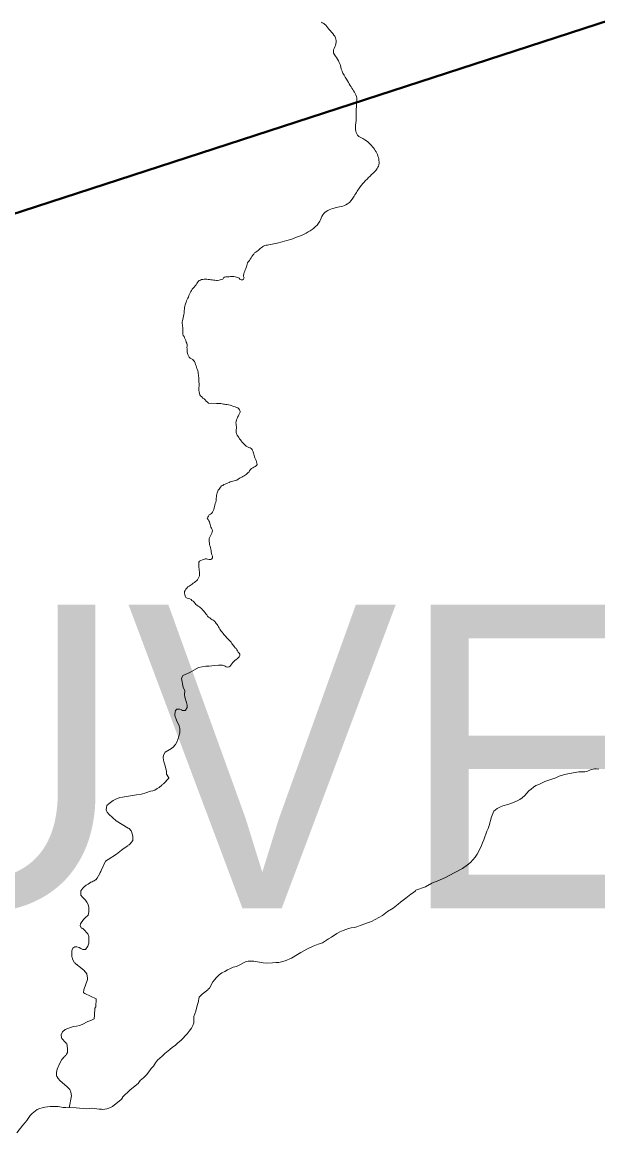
# Model space of a CAD drawing. Extents: x 553962 to 842807, y 8883888 to 9032388.
# Drawn here: x 594842 to 595791, y 8914726 to 8916555 of the extents above; entities that cross this region are included whole.
import ezdxf

# ---------------------------------------------------------------- set-up
doc = ezdxf.new("R2010")
doc.units = 0
doc.header["$LTSCALE"] = 150
doc.layers.add('6', color=7, linetype='Continuous', lineweight=13)

msp = doc.modelspace()

# ---------------------------------------------------------------- linework, layer by layer
at = {"layer": '6', "lineweight": 40}
msp.add_line((590967.2, 8914985.2), (596244.3, 8916699.1), dxfattribs=at)
at = {"layer": '6'}
for points in [[(595246.3, 8916187.4), (595246.2, 8916187.4), (595244.1, 8916187.3), (595242, 8916186.8), (595240.1, 8916185.9), (595238.2, 8916184.7), (595236.3, 8916183.4), (595234.6, 8916182), (595232.9, 8916180.5), (595231.1, 8916178.9), (595229.2, 8916177.4), (595227.2, 8916176), (595225.3, 8916174.7), (595223.8, 8916172.8), (595222.4, 8916171), (595220.9, 8916169), (595219.5, 8916166.9), (595218.1, 8916164.6), (595216.7, 8916162.5), (595215.1, 8916160.4), (595213.7, 8916158.5), (595212.8, 8916156.5), (595212.4, 8916154.2), (595211.7, 8916151.7), (595210.9, 8916149.3), (595209.8, 8916147), (595208.9, 8916144.7), (595208.2, 8916142.3), (595207.6, 8916140.3), (595206.8, 8916137.8), (595207.2, 8916135.8), (595207.9, 8916133.9), (595207, 8916131.8), (595205.3, 8916130.7), (595203.1, 8916130.3), (595201, 8916131.4), (595199.8, 8916133.1), (595197.8, 8916134.1), (595195.4, 8916134.8), (595193.4, 8916135.3), (595191, 8916135.7), (595188.4, 8916135.9), (595185.7, 8916135.8), (595183.1, 8916135.5), (595180.5, 8916135.6), (595178.1, 8916135.3), (595175.8, 8916135), (595174.2, 8916133.5), (595172.9, 8916131.7), (595170.7, 8916130.9), (595168.7, 8916130.2), (595166.6, 8916129.7), (595164.3, 8916129.4), (595162.2, 8916129.4), (595159.7, 8916129.7), (595157.7, 8916130.1), (595155.6, 8916130.3), (595153.3, 8916130.7), (595151.1, 8916130.9), (595148.9, 8916131.2), (595146.6, 8916131.4), (595144.5, 8916131.4), (595142.1, 8916131.3), (595140.1, 8916131.1), (595138, 8916130.8)], [(595138, 8916130.8), (595135.9, 8916130.1), (595134.1, 8916129.1), (595132.5, 8916127.9), (595131.1, 8916126.1), (595130, 8916124.3), (595128.8, 8916122.4), (595127.4, 8916120.4), (595125.6, 8916118.5), (595123.8, 8916116.6), (595122.3, 8916114.8), (595121.1, 8916112.9), (595120, 8916111), (595118.9, 8916108.9), (595118.1, 8916106.7), (595117.1, 8916104.4), (595116.2, 8916102.1), (595115.2, 8916100), (595113.9, 8916097.8), (595113.3, 8916095.6), (595112.6, 8916093.5), (595111.6, 8916091.2), (595110.6, 8916089.1), (595110.1, 8916086.9), (595109.9, 8916084.6), (595109.6, 8916082.4), (595109.1, 8916080.2), (595109.4, 8916078), (595109.4, 8916075.6), (595108.8, 8916073.2), (595108.2, 8916070.6), (595107.8, 8916067.9), (595106.8, 8916065.2), (595106.2, 8916063.5), (595105.8, 8916061.2), (595105.8, 8916058.8), (595106.2, 8916056.6)], [(595106.2, 8916056.6), (595106.5, 8916054.4), (595106.8, 8916052.2), (595107, 8916049.6), (595107.1, 8916047.6), (595107.2, 8916045.4), (595107.2, 8916043.4), (595107.2, 8916040.9), (595107.8, 8916038.8), (595109, 8916037), (595109.9, 8916034.8), (595110.7, 8916032.7), (595112, 8916030.4), (595112.7, 8916028), (595113.5, 8916026.1), (595114.1, 8916023.6), (595114.1, 8916021.1), (595113.8, 8916018.9), (595113.9, 8916016.8), (595114.1, 8916014.3), (595114.2, 8916011.8), (595114.8, 8916009.4), (595115.5, 8916007.5), (595116.5, 8916005.2), (595117.5, 8916003.3), (595119.2, 8916001.7), (595121.2, 8916000.5), (595123.3, 8915999.5), (595124.8, 8915997.8), (595126.1, 8915995.8), (595127.1, 8915993.5), (595128.1, 8915991.3), (595129, 8915989), (595129.7, 8915986.6), (595130.3, 8915984.5), (595130.9, 8915982.5), (595131.5, 8915980.5), (595132.2, 8915978.3), (595132.5, 8915976.2), (595132.8, 8915974), (595133, 8915971.9), (595133.1, 8915969.7), (595133.2, 8915967.6), (595133.3, 8915965), (595133.6, 8915962.4), (595133.8, 8915959.8), (595133.9, 8915957.2), (595133.7, 8915955.1), (595133.6, 8915953), (595133.6, 8915951), (595133.6, 8915948.3), (595133.8, 8915945.9), (595134.2, 8915943.5), (595135.2, 8915941.3), (595136.2, 8915939.5), (595138.1, 8915937.7), (595139.8, 8915935.8), (595141.9, 8915934.5), (595143.8, 8915932.7), (595145.7, 8915930.9), (595147.5, 8915929), (595149.4, 8915927.6), (595162.5, 8915926.9)], [(595162.5, 8915926.9), (595162.7, 8915926.8), (595165.3, 8915926.7), (595167.3, 8915926.6), (595169.5, 8915926.6), (595171.7, 8915926.3), (595173.8, 8915926), (595175.8, 8915925.7), (595177.9, 8915925.4), (595180, 8915925.2), (595182.3, 8915924.7), (595185, 8915923.9), (595186.9, 8915923.3), (595189.2, 8915922.6), (595191.1, 8915921.8), (595193.3, 8915921.1), (595195.6, 8915920.3), (595197.5, 8915919.5), (595199.1, 8915917.9), (595200.6, 8915916.4), (595201.6, 8915914.4), (595201.5, 8915912.3), (595200.6, 8915910.4), (595199.5, 8915908.2), (595198.6, 8915906.4), (595197.3, 8915904.1), (595196.4, 8915901.9), (595195.4, 8915899.7), (595194.6, 8915897.4), (595194.5, 8915895), (595194.7, 8915892.9), (595195, 8915890.8), (595195.2, 8915888.3), (595195.2, 8915886.2), (595195, 8915883.9), (595194.8, 8915881.5), (595194.9, 8915879.1), (595195.5, 8915876.7), (595196.6, 8915874.6), (595198.1, 8915872.7), (595199.2, 8915870.7), (595200.6, 8915868.9), (595201.9, 8915867), (595203.2, 8915865.4), (595205, 8915863.3), (595206.5, 8915861.3), (595208.2, 8915859.9), (595209.8, 8915858.2), (595211.5, 8915856.7), (595213.4, 8915855.5), (595215.5, 8915854.4), (595217.8, 8915853.6), (595219.6, 8915852.8), (595221, 8915851.2), (595222, 8915849.4), (595222.7, 8915847.4), (595223.5, 8915845.4), (595224.1, 8915843.3), (595224.4, 8915841.2), (595225, 8915839.2), (595225.8, 8915837.2), (595226.8, 8915835.2), (595227.8, 8915833.1), (595228.5, 8915831), (595229.1, 8915828.8)], [(595229.1, 8915828.8), (595229.2, 8915826.6), (595228.1, 8915824.6), (595226.2, 8915823.2), (595224.1, 8915822.1), (595222.1, 8915820.8), (595220.2, 8915819.6), (595218.5, 8915818.1), (595217.1, 8915816.2), (595216.1, 8915814.5), (595214.9, 8915813.1), (595213.2, 8915811.8), (595211.2, 8915810.2), (595209.6, 8915809.1), (595207.8, 8915807.9), (595205.8, 8915806.5), (595204, 8915805.5), (595201.7, 8915804.5), (595199.8, 8915803.6), (595197.9, 8915802.5), (595195.8, 8915800.8), (595193.3, 8915799.8), (595191.4, 8915799.4), (595189.2, 8915799), (595187.2, 8915798.4), (595185.1, 8915797.6), (595183.1, 8915796.8), (595180.8, 8915795.8), (595178.8, 8915795.1), (595176.5, 8915794.2), (595174.6, 8915793.3), (595172.8, 8915792), (595170.9, 8915791), (595169, 8915789.3), (595168, 8915787.5), (595166.6, 8915785.8), (595165.4, 8915784)], [(595165.4, 8915784), (595164.4, 8915782.3), (595163.6, 8915779.9), (595162.8, 8915777.8), (595162.3, 8915775.5), (595162.4, 8915773.1), (595162.1, 8915770.8), (595161.8, 8915768.6), (595161.8, 8915766.6), (595161.3, 8915764.3), (595160.3, 8915762.1), (595159.8, 8915759.7), (595159.3, 8915757.2), (595158.7, 8915754.8), (595158.1, 8915752.3), (595157.1, 8915750.2), (595156, 8915747.9), (595154.5, 8915745.7), (595152.6, 8915744.6), (595150.4, 8915743.3), (595149.1, 8915741.6), (595148, 8915739.8), (595147.2, 8915737.4), (595148.8, 8915735.6), (595149.8, 8915733.8), (595150.7, 8915731.9), (595151.3, 8915729.5), (595151.9, 8915727.5), (595152.5, 8915725.5), (595153.4, 8915723.4), (595154.3, 8915721.5), (595155.1, 8915719.6), (595155.9, 8915717.4), (595155.5, 8915715.4), (595154.8, 8915713.5), (595153.7, 8915711.3), (595152.4, 8915709.1), (595151.4, 8915706.9), (595150.6, 8915704.3), (595150.6, 8915701.9), (595150.5, 8915699.4), (595150.8, 8915696.8), (595151.1, 8915694.3), (595151.8, 8915691.8), (595152.6, 8915689.4), (595153.2, 8915687.1), (595153.5, 8915684.7), (595153.7, 8915682.4), (595154, 8915680), (595155, 8915677.8), (595155.7, 8915675.7), (595156, 8915673), (595154.9, 8915670.9), (595152.9, 8915670.2), (595150.5, 8915670.2), (595147.9, 8915670.6), (595145.9, 8915671.3), (595143.6, 8915671.1), (595141.5, 8915670.2), (595139.2, 8915669.3), (595136.7, 8915668.6), (595134.6, 8915667.2), (595133.4, 8915665.4), (595133.1, 8915663.4), (595133.2, 8915660.8)], [(595133.2, 8915660.8), (595133.2, 8915658.8), (595133.5, 8915656.7), (595133.8, 8915654.4), (595134, 8915652), (595134.2, 8915649.7), (595134.4, 8915647.5), (595134.6, 8915645.5), (595134.2, 8915643), (595133.2, 8915640.8), (595132.1, 8915638.7), (595131, 8915636.7), (595129.7, 8915634.9), (595128, 8915633.5), (595126, 8915632.2), (595124.2, 8915630.9), (595122.4, 8915629.6), (595120.7, 8915628.4), (595119.1, 8915627.2), (595117.3, 8915625.9), (595115.4, 8915624.8), (595113.5, 8915622.9), (595112.2, 8915621.3), (595110.8, 8915619.2), (595109.6, 8915617.1), (595109.6, 8915614.5), (595110.4, 8915612.2), (595111, 8915609.6), (595112, 8915607.6), (595114, 8915606.3), (595116.5, 8915605.6), (595118.5, 8915605.1), (595120.5, 8915604), (595122.1, 8915602.7), (595123.8, 8915601.2), (595125.4, 8915599.7), (595127.1, 8915597.7)], [(595127.1, 8915597.7), (595128.3, 8915596.1), (595129.9, 8915594.7), (595132.1, 8915593.2), (595134.3, 8915591.8), (595136, 8915590.6), (595137.5, 8915589.1), (595139.2, 8915587.2), (595140.7, 8915585.8), (595142.3, 8915584.2), (595143.6, 8915582.1), (595145, 8915580.6), (595146.5, 8915578.9), (595147.8, 8915576.9), (595149.5, 8915575.3), (595151.3, 8915573.7), (595153, 8915572.2), (595155, 8915571.1), (595157.2, 8915570.2), (595158.8, 8915568.8), (595160.2, 8915567.3), (595160.8, 8915566.4), (595162.1, 8915564.7), (595163.3, 8915563), (595164.5, 8915561.2), (595165.6, 8915559.3), (595166.7, 8915557.4), (595167.8, 8915555.5), (595169.2, 8915553.5), (595170.4, 8915551.9), (595171.8, 8915550.2), (595173.2, 8915548.3), (595174.7, 8915546.6), (595176.2, 8915544.9), (595177.7, 8915543.2), (595179.1, 8915541.5), (595180.4, 8915539.8), (595182, 8915538.5), (595183.4, 8915537), (595185, 8915535.3), (595186.4, 8915533.7), (595188, 8915531.6), (595189.1, 8915529.8), (595190.4, 8915528.2), (595191.8, 8915526.6), (595193.3, 8915524.8), (595194.8, 8915523.2), (595195.9, 8915521.5), (595197.1, 8915519.7), (595198.4, 8915517.6), (595199.7, 8915515.9), (595200.7, 8915514), (595200.9, 8915511.9), (595199.9, 8915509.6), (595198.4, 8915507.9), (595196.6, 8915506.7), (595194.7, 8915505.3), (595192.8, 8915503.7), (595190.9, 8915502), (595189.3, 8915500.2), (595187.9, 8915498.3), (595186.1, 8915496.1), (595184.8, 8915494.6), (595183.2, 8915493.2), (595180.7, 8915492.8)], [(595180.7, 8915492.8), (595178.6, 8915493.5), (595176.6, 8915494.4), (595174.4, 8915495.2), (595172.4, 8915495.9), (595170.3, 8915496), (595165.8, 8915496.2), (595159.1, 8915495.2), (595150.3, 8915494.3), (595144.7, 8915494.3), (595133, 8915492.2), (595118.7, 8915483.7), (595107, 8915479.1), (595104.9, 8915474.1)], [(595104.9, 8915474.1), (595107.5, 8915459.6), (595110.3, 8915453.6), (595109.7, 8915447.9), (595110.5, 8915443.4), (595113.2, 8915434.3), (595114.2, 8915430), (595114.2, 8915426.4), (595111.3, 8915421.9), (595110.7, 8915421.4), (595108.9, 8915421.1), (595106.6, 8915421.4), (595104.7, 8915422.4), (595102, 8915423.3), (595098.1, 8915423.6), (595097.2, 8915423.3), (595094.8, 8915421.6), (595093.8, 8915415.4), (595093.8, 8915412.9), (595096.5, 8915405.5), (595100.9, 8915396.1), (595102.1, 8915391.5), (595102.2, 8915384.8), (595099, 8915373.6), (595097.3, 8915369.4), (595095, 8915365.2), (595090.8, 8915360.2), (595089.6, 8915360), (595088.6, 8915358.8)], [(595088.6, 8915358.8), (595077.9, 8915352.5), (595075.1, 8915347.9), (595074.5, 8915343.8), (595075.1, 8915339.7), (595076.4, 8915335.2), (595078.1, 8915330.4), (595080, 8915321), (595080.1, 8915316.3), (595083.9, 8915310.5), (595084.1, 8915309.7), (595075.4, 8915300.7), (595073.1, 8915299.4), (595072.6, 8915298.2), (595068.1, 8915294.4), (595064.6, 8915292.7), (595061, 8915290.3), (595057.7, 8915289.1), (595053.7, 8915288.4), (595046, 8915285.6), (595038.8, 8915283.8), (595030.9, 8915282.7), (595007.8, 8915278.7), (595003.4, 8915278.3), (594996.4, 8915275.3), (594992.2, 8915273), (594985.5, 8915268.4), (594982, 8915264.8), (594981.1, 8915261.7), (594980.9, 8915257.8), (594981, 8915256.1), (594982.4, 8915253.8), (594985, 8915250.7), (594997.4, 8915239.9), (595017.2, 8915227.4), (595018.4, 8915227.2), (595021.8, 8915223.2), (595022.6, 8915221.9), (595024.7, 8915214.3), (595024.5, 8915207.6), (595020.2, 8915201.6), (595019, 8915200.9), (595018.7, 8915200.1), (595017, 8915199.7), (595016.4, 8915198.8), (595010.3, 8915194.9), (595006.1, 8915191.2), (594997.7, 8915185.1), (594983.8, 8915176.3), (594979.5, 8915173.1), (594972.6, 8915158.2), (594972, 8915156.3), (594970.8, 8915154.6), (594970.4, 8915152.8), (594965.9, 8915145.3), (594963.5, 8915142.8), (594962.6, 8915142.4), (594962, 8915141.7), (594961.3, 8915141.5), (594960.9, 8915140.9), (594959.2, 8915140.4), (594957.7, 8915139.2), (594955.7, 8915139), (594951.1, 8915135.7), (594951.1, 8915135.7)], [(595792.5, 8915324.6), (595788, 8915325.5), (595785.5, 8915325.5), (595782.9, 8915324.6), (595778.4, 8915323.6), (595773.6, 8915321.7), (595769.3, 8915320.5), (595759.5, 8915320.2), (595749.9, 8915318.8), (595736, 8915315.9), (595726.9, 8915313.2), (595721.6, 8915310.5), (595703.3, 8915304.4), (595693.5, 8915299.8), (595688.7, 8915298), (595684.6, 8915295.3), (595681.1, 8915291.9), (595677.3, 8915288.9), (595670.6, 8915281.6), (595666.2, 8915277.6), (595662.2, 8915275), (595656.5, 8915272.1), (595647.4, 8915268), (595642.4, 8915266.8), (595634.1, 8915264.2), (595629.4, 8915262.4), (595625.1, 8915260), (595619.3, 8915255.7), (595617.5, 8915252), (595615.7, 8915246.4), (595611.8, 8915231.8)], [(595792.5, 8915324.6), (595788, 8915325.5), (595785.5, 8915325.5), (595782.9, 8915324.6), (595778.4, 8915323.6), (595773.6, 8915321.7), (595769.3, 8915320.5), (595759.5, 8915320.2), (595749.9, 8915318.8), (595736, 8915315.9), (595726.9, 8915313.2), (595721.6, 8915310.5), (595703.3, 8915304.4), (595693.5, 8915299.8), (595688.7, 8915298), (595684.6, 8915295.3), (595681.1, 8915291.9), (595677.3, 8915288.9), (595670.6, 8915281.6), (595666.2, 8915277.6), (595662.2, 8915275), (595656.5, 8915272.1), (595647.4, 8915268), (595642.4, 8915266.8), (595634.1, 8915264.2), (595629.4, 8915262.4), (595625.1, 8915260), (595619.3, 8915255.7), (595617.5, 8915252), (595615.7, 8915246.4), (595611.8, 8915231.8)], [(595611.8, 8915231.8), (595610, 8915227.2), (595607.7, 8915222.5), (595603, 8915208.5), (595600.6, 8915203.6), (595599.1, 8915198.9), (595599.1, 8915198.9), (595597.1, 8915194.2), (595592, 8915185.1), (595588.6, 8915180.1), (595581.1, 8915171.3), (595576.2, 8915167.1), (595567.8, 8915161.1), (595544.8, 8915149.4), (595539.6, 8915146.4), (595525.9, 8915140.2), (595520.9, 8915138.9), (595517, 8915137.2), (595506.8, 8915131.3), (595490.8, 8915125.5), (595490.3, 8915124.4), (595486.9, 8915121.5), (595482.6, 8915118.9), (595474.2, 8915112.2), (595465.5, 8915106), (595461.5, 8915102.5), (595453.5, 8915096.1), (595444.2, 8915090.7), (595435.9, 8915083.9), (595417.8, 8915074.1), (595413.1, 8915072.2), (595398.9, 8915067.6), (595393.9, 8915065.2), (595389.3, 8915064.2), (595384.6, 8915063.5), (595380.1, 8915062.3), (595371.3, 8915059.3), (595365.8, 8915057.1), (595360.6, 8915054.4), (595351.8, 8915048.4), (595346.8, 8915045.7), (595337.1, 8915039.1), (595332.1, 8915037.1), (595330.1, 8915036.8), (595321.7, 8915033.1), (595311.4, 8915028.2), (595301.4, 8915023), (595295.9, 8915019.4), (595285.8, 8915013.7), (595275.5, 8915009.4), (595265.1, 8915006.6), (595260, 8915006.5), (595254.6, 8915005.7), (595244.9, 8915005.5), (595239.4, 8915006.1), (595224, 8915008.7), (595214.6, 8915008.5), (595211.2, 8915008.1), (595199.7, 8915001.9), (595195.2, 8914999.8), (595190.1, 8914998.6), (595185.3, 8914996.8), (595180.7, 8914994.3), (595176, 8914991.4), (595171.3, 8914989.2), (595167.1, 8914986.1), (595162.4, 8914982), (595156.6, 8914974.7), (595151.1, 8914964.2), (595149, 8914962.6), (595148.1, 8914961.4), (595138.7, 8914954.5), (595134.1, 8914949.5), (595132.1, 8914940.8), (595130.4, 8914935.8), (595128.2, 8914926.6), (595126.5, 8914921.7), (595125.3, 8914917.3), (595124.9, 8914907.2), (595123.5, 8914902.9), (595121.3, 8914898.5), (595117.7, 8914893.2), (595114.2, 8914889), (595104, 8914878.5), (595098.2, 8914873.7), (595094.3, 8914870), (595089.9, 8914866.9), (595085.7, 8914863.1), (595077.5, 8914856.6), (595073.2, 8914852.3), (595068.9, 8914849.1), (595065.1, 8914845.7), (595061.8, 8914841.2), (595058.5, 8914835.8), (595054.6, 8914831.9), (595051.1, 8914826.2), (595047.2, 8914821.4), (595042.3, 8914816.6), (595036.8, 8914812), (595033.2, 8914807.5), (595020.3, 8914796.6)], [(595611.8, 8915231.8), (595610, 8915227.2), (595607.7, 8915222.5), (595603, 8915208.5), (595600.6, 8915203.6), (595599.1, 8915198.9), (595599.1, 8915198.9), (595597.1, 8915194.2), (595592, 8915185.1), (595588.6, 8915180.1), (595581.1, 8915171.3), (595576.2, 8915167.1), (595567.8, 8915161.1), (595544.8, 8915149.4), (595539.6, 8915146.4), (595525.9, 8915140.2), (595520.9, 8915138.9), (595517, 8915137.2), (595506.8, 8915131.3), (595490.8, 8915125.5), (595490.3, 8915124.4), (595486.9, 8915121.5), (595482.6, 8915118.9), (595474.2, 8915112.2), (595465.5, 8915106), (595461.5, 8915102.5), (595453.5, 8915096.1), (595444.2, 8915090.7), (595435.9, 8915083.9), (595417.8, 8915074.1), (595413.1, 8915072.2), (595398.9, 8915067.6), (595393.9, 8915065.2), (595389.3, 8915064.2), (595384.6, 8915063.5), (595380.1, 8915062.3), (595371.3, 8915059.3), (595365.8, 8915057.1), (595360.6, 8915054.4), (595351.8, 8915048.4), (595346.8, 8915045.7), (595337.1, 8915039.1), (595332.1, 8915037.1), (595330.1, 8915036.8), (595321.7, 8915033.1), (595311.4, 8915028.2), (595301.4, 8915023), (595295.9, 8915019.4), (595285.8, 8915013.7), (595275.5, 8915009.4), (595265.1, 8915006.6), (595260, 8915006.5), (595254.6, 8915005.7), (595244.9, 8915005.5), (595239.4, 8915006.1), (595224, 8915008.7), (595214.6, 8915008.5), (595211.2, 8915008.1), (595199.7, 8915001.9), (595195.2, 8914999.8), (595190.1, 8914998.6), (595185.3, 8914996.8), (595180.7, 8914994.3), (595176, 8914991.4), (595171.3, 8914989.2), (595167.1, 8914986.1), (595162.4, 8914982), (595156.6, 8914974.7), (595151.1, 8914964.2), (595149, 8914962.6), (595148.1, 8914961.4), (595138.7, 8914954.5), (595134.1, 8914949.5), (595132.1, 8914940.8), (595130.4, 8914935.8), (595128.2, 8914926.6), (595126.5, 8914921.7), (595125.3, 8914917.3), (595124.9, 8914907.2), (595123.5, 8914902.9), (595121.3, 8914898.5), (595117.7, 8914893.2), (595114.2, 8914889), (595104, 8914878.5), (595098.2, 8914873.7), (595094.3, 8914870), (595089.9, 8914866.9), (595085.7, 8914863.1), (595077.5, 8914856.6), (595073.2, 8914852.3), (595068.9, 8914849.1), (595065.1, 8914845.7), (595061.8, 8914841.2), (595058.5, 8914835.8), (595054.6, 8914831.9), (595051.1, 8914826.2), (595047.2, 8914821.4), (595042.3, 8914816.6), (595036.8, 8914812), (595033.2, 8914807.5), (595020.3, 8914796.6)], [(594951.1, 8915135.7), (594947.5, 8915133.9), (594944.4, 8915131.2), (594942.1, 8915128.7), (594939.2, 8915124.7), (594938.7, 8915121.4), (594938.9, 8915117.1), (594941.7, 8915113.9), (594946.4, 8915109.2), (594948.7, 8915105.9), (594950.8, 8915101.8), (594952.1, 8915097.2), (594952.3, 8915090), (594950.8, 8915084.3), (594945.9, 8915080.2), (594943.3, 8915077.3), (594938.3, 8915070.2), (594937.8, 8915066.7), (594940.1, 8915063.2), (594941.3, 8915062.9), (594942, 8915062.2), (594943.6, 8915061.5), (594950.5, 8915053.9), (594951.9, 8915049.5), (594952.1, 8915038.2), (594950.7, 8915033.3), (594946.6, 8915027.8), (594944.2, 8915027.6), (594942.3, 8915027.8), (594940.3, 8915029), (594938.7, 8915029.4), (594936.2, 8915031.1), (594932.6, 8915032), (594928.8, 8915032), (594926, 8915030), (594925.4, 8915029.2), (594924.2, 8915025.5)], [(594924.2, 8915025.5), (594923.9, 8915021.5), (594924.1, 8915015.7), (594924.7, 8915014.7), (594925.6, 8915010.9), (594928.5, 8915005.9), (594929.8, 8915005.1), (594930.7, 8915004.2), (594931.1, 8915003.4), (594932.5, 8915003), (594933.3, 8915002.1), (594936.4, 8915000), (594943.9, 8914993.9), (594948.9, 8914987.7), (594949.9, 8914980.9), (594950, 8914978.3), (594944, 8914961.7), (594943.4, 8914957.2), (594943.9, 8914956.3), (594945.8, 8914955.7), (594964.1, 8914946.8), (594963.4, 8914933.3), (594962.2, 8914931.5), (594961.7, 8914919.8), (594960.8, 8914913.8), (594957.8, 8914911.8), (594955.2, 8914911.2), (594950.6, 8914909.5), (594941.2, 8914904.6), (594936.5, 8914902.5), (594931.8, 8914901.6), (594927.1, 8914901.1), (594922, 8914899.7), (594913.1, 8914896.1), (594908.9, 8914892.3), (594906.8, 8914887.4), (594907.1, 8914882.6), (594907.6, 8914881.2), (594913.6, 8914874.9), (594914.9, 8914873.9), (594915.7, 8914872.9), (594916.6, 8914869), (594917.2, 8914864.5), (594917.2, 8914858.1), (594915.6, 8914855.3), (594914.7, 8914854.6), (594914.4, 8914853.5), (594913.4, 8914853.1), (594912.6, 8914851.8), (594910.7, 8914850.4), (594909, 8914847.7), (594907.9, 8914846.9), (594903.9, 8914839.7), (594899.7, 8914831), (594898.6, 8914825.6), (594898.8, 8914821.1), (594899.3, 8914818.5), (594900.2, 8914818), (594901.7, 8914815.3), (594904.6, 8914812.2), (594916.7, 8914801.6), (594920.7, 8914797.2), (594922.3, 8914793), (594923.4, 8914787.2), (594919.8, 8914767.4)], [(595020.3, 8914796.6), (595020.2, 8914796.6), (595007.6, 8914784.8), (595007.8, 8914783.6), (595005.2, 8914781.1), (594991.3, 8914769.4), (594984.9, 8914766.4), (594981.6, 8914765.3), (594981.6, 8914765.3), (594975.3, 8914764.3), (594973.2, 8914765.1), (594969.2, 8914765), (594957.1, 8914766.4), (594948.3, 8914765.8), (594931.3, 8914767.3), (594914.1, 8914767.5), (594909.9, 8914767.9)], [(595020.3, 8914796.6), (595020.2, 8914796.6), (595007.6, 8914784.8), (595007.8, 8914783.6), (595005.2, 8914781.1), (594991.3, 8914769.4), (594984.9, 8914766.4), (594981.6, 8914765.3), (594981.6, 8914765.3), (594975.3, 8914764.3), (594973.2, 8914765.1), (594969.2, 8914765), (594957.1, 8914766.4), (594948.3, 8914765.8), (594931.3, 8914767.3), (594914.1, 8914767.5), (594909.9, 8914767.9)], [(594909.9, 8914767.9), (594901.4, 8914769.4), (594897.1, 8914769.2), (594888.5, 8914769.4), (594879.9, 8914768.3), (594875.3, 8914767.4), (594871.4, 8914766.2), (594867.2, 8914764.3), (594858.6, 8914758.1), (594855.5, 8914754.6), (594849.9, 8914746.5), (594847.2, 8914742.9), (594843.3, 8914738.8), (594833.4, 8914726.1)], [(594909.9, 8914767.9), (594901.4, 8914769.4), (594897.1, 8914769.2), (594888.5, 8914769.4), (594879.9, 8914768.3), (594875.3, 8914767.4), (594871.4, 8914766.2), (594867.2, 8914764.3), (594858.6, 8914758.1), (594855.5, 8914754.6), (594849.9, 8914746.5), (594847.2, 8914742.9), (594843.3, 8914738.8), (594833.4, 8914726.1)]]:
    msp.add_lwpolyline(points, dxfattribs=at)
msp.add_spline([(595335.4, 8916554.6), (595340.6, 8916551.3), (595347.8, 8916543.2), (595355.9, 8916533.5), (595359.7, 8916524.4), (595357.2, 8916513.8), (595355, 8916505), (595358.4, 8916498.8), (595364.7, 8916488.5), (595369.3, 8916473.8), (595376.5, 8916460.9), (595382.8, 8916450.3), (595388.4, 8916441.6), (595393.1, 8916432.5), (595393.4, 8916422.5), (595392.8, 8916412.2), (595392.5, 8916392.5), (595391.5, 8916377.8), (595394.7, 8916368.8), (595406.8, 8916361.2), (595416.2, 8916353.4), (595427.5, 8916336.6), (595429.3, 8916317.8), (595418.1, 8916303.7), (595399.3, 8916283.7), (595389.3, 8916268.4), (595378.1, 8916255.3), (595356.5, 8916248.7), (595337.5, 8916237.4), (595332.5, 8916226.8), (595310, 8916207.4), (595246.2, 8916187.4)], degree=3, dxfattribs=at)

# ---------------------------------------------------------------- texts
msp.add_text('(DELMIRO GOUVEIA)', height=500, dxfattribs=at).set_placement((590036.9, 8915095.5))

doc.saveas('drawing.dxf')
